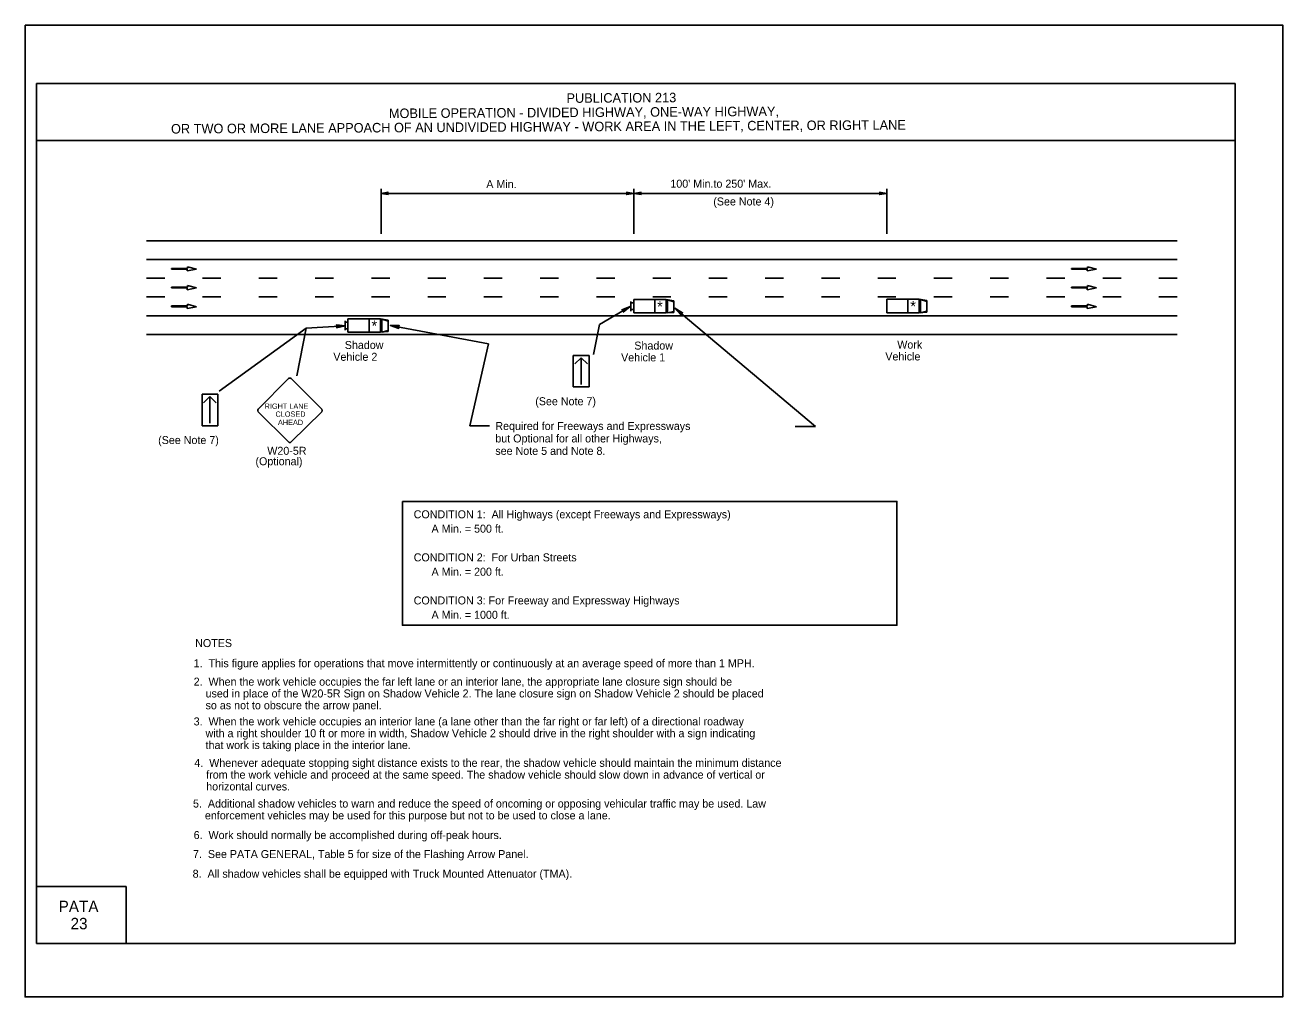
# Model space of a CAD drawing. Extents: x -14145 to -13521, y 30244 to 30661.
# Drawn here: x -13790.17 to -13757.17, y 30370.81 to 30396.31 of the extents above; entities that cross this region are included whole.
import ezdxf

# ---------------------------------------------------------------- set-up
doc = ezdxf.new("R2010")
doc.units = 0
for name, color, linetype in [('1', 7, 'Continuous'), ('10', 7, 'Continuous'), ('2', 7, 'Continuous'), ('4', 7, 'Continuous'), ('5', 7, 'Continuous'), ('61', 7, 'Continuous')]:
    doc.layers.add(name, color=color, linetype=linetype)

msp = doc.modelspace()

# ---------------------------------------------------------------- linework, layer by layer
at = {"layer": '1'}
for p, q in [((-13780.835, 30392.013), (-13780.835, 30390.828)), ((-13774.207, 30392.013), (-13774.207, 30390.828)), ((-13767.568, 30392.013), (-13767.568, 30390.828)), ((-13780.835, 30391.892), (-13774.207, 30391.892)), ((-13774.196, 30391.892), (-13767.568, 30391.892)), ((-13786.992, 30390.65), (-13759.944, 30390.65)), ((-13786.992, 30390.158), (-13759.944, 30390.158)), ((-13786.335, 30389.901), (-13786.335, 30389.923)), ((-13786.335, 30389.923), (-13785.918, 30389.923)), ((-13785.921, 30389.901), (-13786.335, 30389.901)), ((-13785.677, 30389.902), (-13785.921, 30389.856)), ((-13785.921, 30389.856), (-13785.921, 30389.901)), ((-13785.918, 30389.923), (-13785.918, 30389.968)), ((-13785.918, 30389.968), (-13785.677, 30389.902)), ((-13762.719, 30389.901), (-13762.719, 30389.923)), ((-13762.719, 30389.923), (-13762.302, 30389.923)), ((-13762.305, 30389.901), (-13762.719, 30389.901)), ((-13762.061, 30389.902), (-13762.305, 30389.856)), ((-13762.305, 30389.856), (-13762.305, 30389.901)), ((-13762.302, 30389.923), (-13762.302, 30389.968)), ((-13762.302, 30389.968), (-13762.061, 30389.902)), ((-13786.992, 30389.666), (-13786.512, 30389.666)), ((-13786.335, 30389.409), (-13786.335, 30389.431)), ((-13786.335, 30389.431), (-13785.918, 30389.431)), ((-13785.921, 30389.409), (-13786.335, 30389.409)), ((-13785.677, 30389.41), (-13785.921, 30389.364)), ((-13785.921, 30389.364), (-13785.921, 30389.409)), ((-13785.918, 30389.431), (-13785.918, 30389.476)), ((-13785.918, 30389.476), (-13785.677, 30389.41)), ((-13785.516, 30389.666), (-13785.036, 30389.666)), ((-13784.04, 30389.666), (-13783.56, 30389.666)), ((-13782.564, 30389.666), (-13782.084, 30389.666)), ((-13781.088, 30389.666), (-13780.608, 30389.666)), ((-13779.612, 30389.666), (-13779.132, 30389.666)), ((-13778.136, 30389.666), (-13777.656, 30389.666)), ((-13776.66, 30389.666), (-13776.18, 30389.666)), ((-13775.184, 30389.666), (-13774.704, 30389.666)), ((-13773.708, 30389.666), (-13773.228, 30389.666)), ((-13772.232, 30389.666), (-13771.752, 30389.666)), ((-13770.756, 30389.666), (-13770.276, 30389.666)), ((-13769.28, 30389.666), (-13768.8, 30389.666)), ((-13767.804, 30389.666), (-13767.324, 30389.666)), ((-13766.328, 30389.666), (-13765.848, 30389.666)), ((-13764.852, 30389.666), (-13764.372, 30389.666)), ((-13763.376, 30389.666), (-13762.896, 30389.666)), ((-13762.719, 30389.409), (-13762.719, 30389.431)), ((-13762.719, 30389.431), (-13762.302, 30389.431)), ((-13762.305, 30389.409), (-13762.719, 30389.409)), ((-13762.061, 30389.41), (-13762.305, 30389.364)), ((-13762.305, 30389.364), (-13762.305, 30389.409)), ((-13762.302, 30389.431), (-13762.302, 30389.476)), ((-13762.302, 30389.476), (-13762.061, 30389.41)), ((-13761.9, 30389.666), (-13761.42, 30389.666)), ((-13760.424, 30389.666), (-13759.944, 30389.666)), ((-13786.992, 30389.174), (-13786.512, 30389.174)), ((-13785.516, 30389.174), (-13785.036, 30389.174)), ((-13784.04, 30389.174), (-13783.56, 30389.174)), ((-13782.564, 30389.174), (-13782.084, 30389.174)), ((-13781.088, 30389.174), (-13780.608, 30389.174)), ((-13779.612, 30389.174), (-13779.132, 30389.174)), ((-13778.136, 30389.174), (-13777.656, 30389.174)), ((-13776.66, 30389.174), (-13776.18, 30389.174)), ((-13775.184, 30389.174), (-13774.704, 30389.174)), ((-13774.279, 30388.805), (-13774.279, 30389.055)), ((-13774.207, 30388.753), (-13774.207, 30389.107)), ((-13773.352, 30389.107), (-13774.207, 30389.107)), ((-13774.207, 30388.753), (-13774.207, 30389.107)), ((-13773.708, 30389.174), (-13773.228, 30389.174)), ((-13773.654, 30388.753), (-13773.654, 30389.107)), ((-13773.352, 30388.753), (-13773.352, 30389.107)), ((-13773.352, 30389.107), (-13773.153, 30389.073)), ((-13773.317, 30389.099), (-13773.153, 30389.047)), ((-13773.317, 30388.753), (-13773.317, 30389.099)), ((-13773.153, 30388.77), (-13773.153, 30389.073)), ((-13772.232, 30389.174), (-13771.752, 30389.174)), ((-13770.756, 30389.174), (-13770.276, 30389.174)), ((-13769.28, 30389.174), (-13768.8, 30389.174)), ((-13767.804, 30389.174), (-13767.324, 30389.174)), ((-13767.568, 30388.759), (-13767.568, 30389.113)), ((-13766.712, 30389.113), (-13767.568, 30389.113)), ((-13767.015, 30388.759), (-13767.015, 30389.113)), ((-13766.712, 30388.759), (-13766.712, 30389.113)), ((-13766.712, 30389.113), (-13766.514, 30389.078)), ((-13766.678, 30389.104), (-13766.514, 30389.052)), ((-13766.678, 30388.759), (-13766.678, 30389.104)), ((-13766.514, 30388.776), (-13766.514, 30389.078)), ((-13766.328, 30389.174), (-13765.848, 30389.174)), ((-13764.852, 30389.174), (-13764.372, 30389.174)), ((-13763.376, 30389.174), (-13762.896, 30389.174)), ((-13761.9, 30389.174), (-13761.42, 30389.174)), ((-13760.424, 30389.174), (-13759.944, 30389.174)), ((-13786.335, 30388.917), (-13786.335, 30388.939)), ((-13786.335, 30388.939), (-13785.918, 30388.939)), ((-13785.921, 30388.917), (-13786.335, 30388.917)), ((-13785.677, 30388.918), (-13785.921, 30388.872)), ((-13785.921, 30388.872), (-13785.921, 30388.917)), ((-13785.918, 30388.939), (-13785.918, 30388.984)), ((-13785.918, 30388.984), (-13785.677, 30388.918)), ((-13775.103, 30388.448), (-13774.3, 30388.923)), ((-13774.207, 30389.019), (-13774.279, 30389.019)), ((-13774.207, 30388.841), (-13774.279, 30388.841)), ((-13773.352, 30388.753), (-13774.207, 30388.753)), ((-13773.352, 30388.753), (-13773.153, 30388.77)), ((-13773.317, 30388.753), (-13773.153, 30388.796)), ((-13766.712, 30388.759), (-13767.568, 30388.759)), ((-13766.712, 30388.759), (-13766.514, 30388.776)), ((-13766.678, 30388.759), (-13766.514, 30388.802)), ((-13762.719, 30388.917), (-13762.719, 30388.939)), ((-13762.719, 30388.939), (-13762.302, 30388.939)), ((-13762.305, 30388.917), (-13762.719, 30388.917)), ((-13762.061, 30388.918), (-13762.305, 30388.872)), ((-13762.305, 30388.872), (-13762.305, 30388.917)), ((-13762.302, 30388.939), (-13762.302, 30388.984)), ((-13762.302, 30388.984), (-13762.061, 30388.918)), ((-13786.992, 30388.682), (-13759.944, 30388.682)), ((-13782.797, 30388.354), (-13781.777, 30388.417)), ((-13781.775, 30388.299), (-13781.775, 30388.55)), ((-13781.703, 30388.514), (-13781.775, 30388.514)), ((-13781.703, 30388.247), (-13781.703, 30388.602)), ((-13780.848, 30388.602), (-13781.703, 30388.602)), ((-13781.15, 30388.247), (-13781.15, 30388.602)), ((-13780.848, 30388.247), (-13780.848, 30388.602)), ((-13780.848, 30388.602), (-13780.649, 30388.567)), ((-13780.813, 30388.593), (-13780.649, 30388.541)), ((-13780.813, 30388.247), (-13780.813, 30388.593)), ((-13780.649, 30388.265), (-13780.649, 30388.567)), ((-13775.103, 30388.448), (-13775.259, 30387.668)), ((-13786.992, 30388.19), (-13759.944, 30388.19)), ((-13785.084, 30386.705), (-13782.797, 30388.354)), ((-13782.797, 30388.354), (-13783.049, 30387.103)), ((-13781.703, 30388.335), (-13781.775, 30388.335)), ((-13780.848, 30388.247), (-13781.703, 30388.247)), ((-13780.848, 30388.247), (-13780.649, 30388.265)), ((-13780.813, 30388.247), (-13780.649, 30388.291)), ((-13775.379, 30387.641), (-13775.793, 30387.641)), ((-13775.793, 30387.641), (-13775.793, 30386.813)), ((-13775.751, 30387.417), (-13775.586, 30387.576)), ((-13775.42, 30387.417), (-13775.586, 30387.576)), ((-13775.586, 30387.576), (-13775.586, 30386.879)), ((-13775.379, 30386.813), (-13775.379, 30387.641)), ((-13783.262, 30387.032), (-13784.057, 30386.229)), ((-13782.393, 30386.229), (-13783.196, 30387.032)), ((-13775.793, 30386.813), (-13775.379, 30386.813)), ((-13775.586, 30386.813), (-13775.586, 30386.813)), ((-13785.118, 30386.623), (-13785.532, 30386.623)), ((-13785.532, 30386.623), (-13785.532, 30385.795)), ((-13785.49, 30386.399), (-13785.325, 30386.558)), ((-13785.159, 30386.399), (-13785.325, 30386.558)), ((-13785.325, 30386.558), (-13785.325, 30385.861)), ((-13785.118, 30385.795), (-13785.118, 30386.623)), ((-13784.057, 30386.163), (-13783.262, 30385.368)), ((-13783.196, 30385.368), (-13782.393, 30386.163)), ((-13785.532, 30385.795), (-13785.118, 30385.795)), ((-13785.325, 30385.795), (-13785.325, 30385.795))]:
    msp.add_line(p, q, dxfattribs=at)
for points in [[(-13780.656, 30391.874), (-13780.668, 30391.886), (-13780.836, 30391.892), (-13780.656, 30391.874), (-13780.65, 30391.862), (-13780.836, 30391.892), (-13780.668, 30391.904), (-13780.662, 30391.916), (-13780.836, 30391.892), (-13780.65, 30391.922), (-13780.662, 30391.916)], [(-13774.388, 30391.916), (-13774.376, 30391.898), (-13774.208, 30391.892), (-13774.388, 30391.916), (-13774.394, 30391.922), (-13774.208, 30391.892), (-13774.376, 30391.886), (-13774.382, 30391.868), (-13774.208, 30391.892), (-13774.394, 30391.862), (-13774.382, 30391.868)], [(-13774.017, 30391.874), (-13774.029, 30391.886), (-13774.197, 30391.892), (-13774.017, 30391.874), (-13774.011, 30391.862), (-13774.197, 30391.892), (-13774.029, 30391.904), (-13774.023, 30391.916), (-13774.197, 30391.892), (-13774.011, 30391.922), (-13774.023, 30391.916)], [(-13767.749, 30391.916), (-13767.737, 30391.898), (-13767.569, 30391.892), (-13767.749, 30391.916), (-13767.755, 30391.922), (-13767.569, 30391.892), (-13767.737, 30391.886), (-13767.743, 30391.868), (-13767.569, 30391.892), (-13767.755, 30391.862), (-13767.743, 30391.868)], [(-13774.502, 30388.835), (-13774.487, 30388.826), (-13774.3, 30388.923), (-13774.502, 30388.835), (-13774.516, 30388.838), (-13774.3, 30388.923), (-13774.476, 30388.807), (-13774.474, 30388.79), (-13774.3, 30388.923), (-13774.479, 30388.775), (-13774.474, 30388.79)], [(-13781.997, 30388.431), (-13781.988, 30388.416), (-13781.777, 30388.417), (-13781.997, 30388.431), (-13782.008, 30388.44), (-13781.777, 30388.417), (-13781.986, 30388.394), (-13781.993, 30388.378), (-13781.777, 30388.417), (-13782.004, 30388.367), (-13781.993, 30388.378)]]:
    msp.add_lwpolyline(points, dxfattribs=at)
for centre, start, end in [((-13783.23, 30386.999), 45, 135), ((-13784.025, 30386.197), 135, 225), ((-13782.427, 30386.196), 315, 45), ((-13783.23, 30385.401), 225, 315)]:
    msp.add_arc(centre, 0.0465, start, end, dxfattribs=at)
at = {"layer": '10'}
for p, q in [((-13789.874, 30394.777), (-13758.422, 30394.777)), ((-13789.874, 30372.207), (-13789.874, 30394.777)), ((-13758.422, 30394.777), (-13758.422, 30372.207)), ((-13789.874, 30393.277), (-13758.422, 30393.277)), ((-13789.874, 30373.707), (-13787.524, 30373.707)), ((-13787.524, 30373.707), (-13787.524, 30372.207)), ((-13758.422, 30372.207), (-13789.874, 30372.207))]:
    msp.add_line(p, q, dxfattribs=at)
at = {"layer": '2'}
for p, q in [((-13769.434, 30385.774), (-13773.124, 30388.877)), ((-13778.02, 30387.946), (-13780.589, 30388.429)), ((-13778.503, 30385.791), (-13778.02, 30387.946)), ((-13777.986, 30385.791), (-13778.503, 30385.791)), ((-13769.968, 30385.774), (-13769.434, 30385.774))]:
    msp.add_line(p, q, dxfattribs=at)
for points in [[(-13772.974, 30388.716), (-13772.971, 30388.733), (-13773.124, 30388.877), (-13772.974, 30388.716), (-13772.972, 30388.702), (-13773.124, 30388.877), (-13772.957, 30388.75), (-13772.941, 30388.757), (-13773.124, 30388.877), (-13772.925, 30388.758), (-13772.941, 30388.757)], [(-13780.38, 30388.362), (-13780.385, 30388.379), (-13780.589, 30388.429), (-13780.38, 30388.362), (-13780.371, 30388.35), (-13780.589, 30388.429), (-13780.381, 30388.4), (-13780.371, 30388.414), (-13780.589, 30388.429), (-13780.357, 30388.422), (-13780.371, 30388.414)]]:
    msp.add_lwpolyline(points, dxfattribs=at)
at = {"layer": '5'}
msp.add_lwpolyline([(-13780.274, 30383.808), (-13767.299, 30383.808), (-13767.299, 30380.558), (-13780.274, 30380.558)], close=True, dxfattribs=at)
at = {"layer": '61'}
msp.add_lwpolyline([(-13790.174, 30396.307), (-13757.174, 30396.307), (-13757.174, 30370.807), (-13790.174, 30370.807)], close=True, dxfattribs=at)

# ---------------------------------------------------------------- texts
at = {"layer": '1'}
for p in [(-13773.588, 30388.779), (-13766.947, 30388.785), (-13781.083, 30388.273)]:
    msp.add_text('*', height=0.285, rotation=0.7233, dxfattribs=at).set_placement(p)
for s, height, p in [('RIGHT LANE', 0.1386, (-13783.891, 30386.238)), ('CLOSED', 0.1389, (-13783.606, 30386.03)), ('AHEAD', 0.139, (-13783.541, 30385.813)), ('CONDITION 1:  All Highways (except Freeways and Expressways)', 0.21, (-13779.979, 30383.365)), ('      A Min. = 500 ft.', 0.21, (-13779.979, 30382.988)), ('CONDITION 2:  For Urban Streets', 0.21, (-13779.979, 30382.235)), ('      A Min. = 200 ft.', 0.21, (-13779.979, 30381.858)), ('CONDITION 3: For Freeway and Expressway Highways', 0.21, (-13779.979, 30381.105)), ('      A Min. = 1000 ft.', 0.21, (-13779.979, 30380.728))]:
    msp.add_text(s, height=height, dxfattribs=at).set_placement(p)
at = {"layer": '2'}
for s, p in [('A Min.', (-13778.074, 30392.03)), ("100' Min.to 250' Max. ", (-13773.244, 30392.041)), ('(See Note 4)', (-13772.118, 30391.575)), ('Vehicle 2', (-13782.088, 30387.499)), ('Shadow', (-13781.787, 30387.809)), ('Shadow', (-13774.19, 30387.793)), ('Vehicle', (-13767.604, 30387.508)), ('Work', (-13767.291, 30387.818)), ('Vehicle 1', (-13774.537, 30387.483)), ('(See Note 7)', (-13776.789, 30386.332)), ('Required for Freeways and Expressways', (-13777.837, 30385.683)), ('(See Note 7)', (-13786.684, 30385.314)), ('but Optional for all other Highways,', (-13777.837, 30385.356)), ('W20-5R', (-13783.821, 30385.032)), ('see Note 5 and Note 8.', (-13777.837, 30385.03)), ('(Optional)', (-13784.13, 30384.757)), ('NOTES', (-13785.713, 30379.986)), ('1.  This figure applies for operations that move intermittently or continuously at an average speed of more than 1 MPH.', (-13785.752, 30379.457)), ('2.  When the work vehicle occupies the far left lane or an interior lane, the appropriate lane closure sign should be ', (-13785.752, 30378.974)), ('    used in place of the W20-5R Sign on Shadow Vehicle 2. The lane closure sign on Shadow Vehicle 2 should be placed ', (-13785.752, 30378.664)), ('    so as not to obscure the arrow panel.', (-13785.752, 30378.354)), ('3.  When the work vehicle occupies an interior lane (a lane other than the far right or far left) of a directional roadway ', (-13785.752, 30377.93)), ('    with a right shoulder 10 ft or more in width, Shadow Vehicle 2 should drive in the right shoulder with a sign indicating  ', (-13785.752, 30377.62)), ('    that work is taking place in the interior lane.', (-13785.752, 30377.31)), ('4.  Whenever adequate stopping sight distance exists to the rear, the shadow vehicle should maintain the minimum distance ', (-13785.735, 30376.843)), ('    from the work vehicle and proceed at the same speed. The shadow vehicle should slow down in advance of vertical or ', (-13785.735, 30376.533)), ('    horizontal curves.', (-13785.735, 30376.223)), ('5.  Additional shadow vehicles to warn and reduce the speed of oncoming or opposing vehicular traffic may be used. Law ', (-13785.769, 30375.774)), ('    enforcement vehicles may be used for this purpose but not to be used to close a lane.', (-13785.769, 30375.464)), ('6.  Work should normally be accomplished during off-peak hours.', (-13785.752, 30374.948)), ('7.  See PATA GENERAL, Table 5 for size of the Flashing Arrow Panel.', (-13785.769, 30374.449)), ('8.  All shadow vehicles shall be equipped with Truck Mounted Attenuator (TMA).', (-13785.779, 30373.933))]:
    msp.add_text(s, height=0.21, dxfattribs=at).set_placement(p)
at = {"layer": '4'}
for s, p in [('PUBLICATION 213', (-13775.969, 30394.267)), (' MOBILE OPERATION - DIVIDED HIGHWAY, ONE-WAY HIGHWAY,', (-13780.721, 30393.866)), ('OR TWO OR MORE LANE APPOACH OF AN UNDIVIDED HIGHWAY - WORK AREA IN THE LEFT, CENTER, OR RIGHT LANE', (-13786.346, 30393.462))]:
    msp.add_text(s, height=0.25, rotation=0.31, dxfattribs=at).set_placement(p)
for s, p in [('PATA', (-13789.296, 30373.03)), ('23', (-13788.983, 30372.58))]:
    msp.add_text(s, height=0.3, dxfattribs=at).set_placement(p)

doc.saveas('drawing.dxf')
